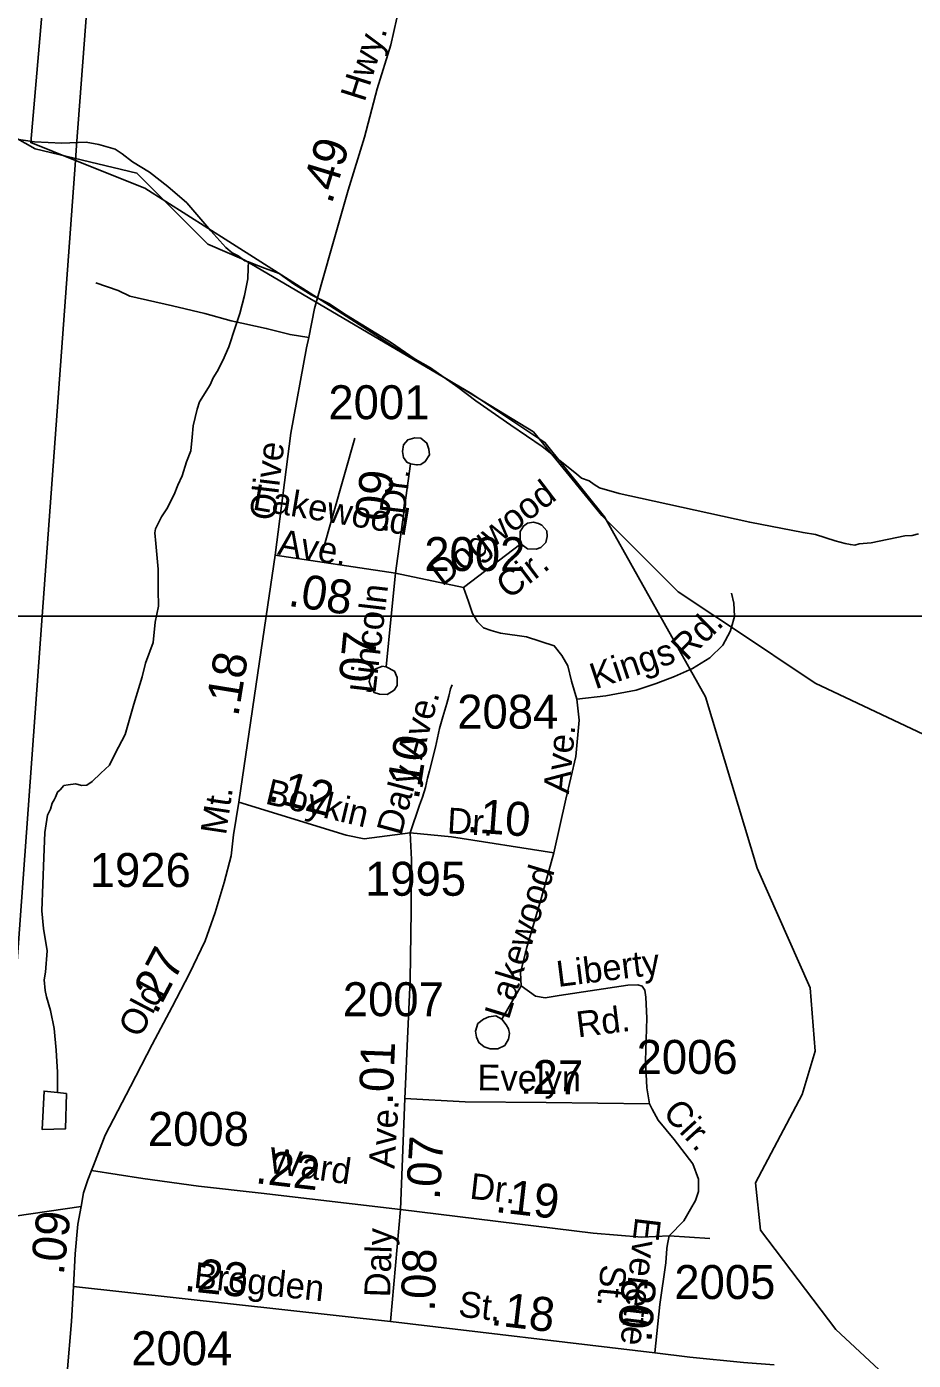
# Model space of a CAD drawing. Extents: x 2206922 to 2357709, y 510027 to 673830.
# Drawn here: x 2288216 to 2291479, y 564319 to 569227 of the extents above; entities that cross this region are included whole.
import ezdxf

# ---------------------------------------------------------------- set-up
doc = ezdxf.new("R2010")
doc.units = 0
for name, color, linetype in [('Exist Boundary Political Urban Extension UEB', 7, 'Continuous'), ('Exist Hydrographic Creek Single Shore', 7, 'Continuous'), ('Exist Hydrographic Misc Water Feature', 7, 'Continuous'), ('Exist Railroad Mainline', 7, 'Continuous'), ('Exist Road Non-System Type 51', 7, 'Continuous'), ('Exist Road Non-System Type 51 Label', 7, 'Continuous'), ('Exist Road Secondary Mileage Hundredths English Label', 7, 'Continuous'), ('Exist Road Secondary Type 51 Attributed', 7, 'Continuous'), ('Exist Road Secondary Type 51 Label', 7, 'Continuous'), ('Exist Road Secondary Type 51 Number Label', 7, 'Continuous'), ('Map Preparation Inset Cut Line', 7, 'Continuous')]:
    doc.layers.add(name, color=color, linetype=linetype)

msp = doc.modelspace()

# ---------------------------------------------------------------- linework, layer by layer
at = {"layer": 'Exist Boundary Political Urban Extension UEB'}
msp.add_line((2290809.2, 567016.9), (2290748.5, 567057.4), dxfattribs=at)
for points in [[(2288395.5, 568735.1), (2288231, 568800.9), (2288453.7, 571370.3)], [(2289286.3, 568228.7), (2288959.6, 568436.6), (2288651.4, 568632.7), (2288395.5, 568735.1)], [(2290748.5, 567057.4), (2290613, 567147.7), (2290332.8, 567427.9), (2290080.6, 567736.1), (2289576.2, 568044.3), (2289286.3, 568228.7)], [(2293762.8, 565309.9), (2293583.6, 565690.7), (2293135.2, 566082.9), (2292686.8, 566279.1), (2292098.3, 566363.1), (2291649.9, 566559.3), (2291117.5, 566811.4), (2290809.2, 567016.9)]]:
    msp.add_lwpolyline(points, dxfattribs=at)
at = {"layer": 'Exist Hydrographic Creek Single Shore'}
msp.add_lwpolyline([(2291546.8, 564103.5), (2291193.9, 564432), (2290915.9, 564798.4), (2290897.9, 564972.5), (2291069.9, 565297), (2291117.9, 565456.7), (2291099, 565689.9), (2290904, 566130.1), (2290713.9, 566760.3), (2290342, 567423.7), (2290123, 567697), (2289853.9, 567876.3), (2289016.9, 568368.7), (2288882.8, 568427.2), (2288622, 568688.3), (2288246.9, 568777.9), (2288070.8, 568876.5), (2287919.9, 569033.7), (2287807.9, 569373.8)], dxfattribs=at)
at = {"layer": 'Exist Hydrographic Misc Water Feature'}
for points in [[(2289032.7, 568361.8), (2289019, 568365.5), (2288994.8, 568383.3), (2288972.8, 568395.1), (2288948.4, 568414.6), (2288893.7, 568476.4), (2288805.1, 568579.3), (2288736.2, 568638.8), (2288667.7, 568692.1), (2288605.6, 568729.4), (2288567.6, 568759.1), (2288541.2, 568776.9), (2288481.1, 568794), (2288435.2, 568801.7), (2288345.2, 568799), (2288245.3, 568804), (2288103.2, 568824.5)], [(2288330.2, 565305), (2288329.6, 565380.5), (2288326.9, 565418.6), (2288324.7, 565460.7), (2288317.9, 565540.4), (2288303.3, 565606.2), (2288288.8, 565656.3), (2288284.7, 565680.1), (2288280.2, 565720), (2288285.7, 565748), (2288291, 565826.3), (2288278.3, 565908.1), (2288272, 565973.9), (2288279.7, 566169.8), (2288283.2, 566261.7), (2288292.7, 566325.6), (2288303.9, 566347.9), (2288310.1, 566370), (2288317.7, 566382.3), (2288322, 566392.1), (2288329.6, 566410.1), (2288339.4, 566418.3), (2288353.2, 566434.5), (2288369.4, 566436.5), (2288395.4, 566440.7), (2288419.6, 566435.1), (2288437.4, 566435.2), (2288457.3, 566449.3), (2288489.1, 566479.7), (2288520.9, 566509.8), (2288542.4, 566552), (2288579.1, 566622.3), (2288610.1, 566734.4), (2288641.3, 566834.8), (2288652.9, 566884.9), (2288681.9, 566961.2), (2288689.4, 567035.1), (2288700.7, 567095.1), (2288700.3, 567153.1), (2288699.5, 567231.1), (2288690.9, 567324.8), (2288688.2, 567365), (2288690.7, 567378.8), (2288712, 567423), (2288731.5, 567453.3), (2288759.4, 567505.5), (2288772.7, 567539.6), (2288788.5, 567573.7), (2288803.9, 567625.7), (2288819.7, 567666), (2288825.4, 567716.2), (2288828.5, 567757.9), (2288844.1, 567820), (2288851.6, 567846.1), (2288891.4, 567908.6), (2288902.9, 567934.4), (2288916.8, 567958.7), (2288938.4, 567998.8), (2288959.9, 568049.1), (2288983.1, 568119.5), (2289000.7, 568171.5), (2289017.9, 568237.5), (2289029.6, 568299.4), (2289031.3, 568339.7), (2289032.7, 568361.8)], [(2290304, 567542.1), (2290285.6, 567555.9), (2290257.9, 567565.7), (2290239.6, 567581.5), (2290112.7, 567682.1), (2289997.9, 567761), (2289868.9, 567849.8), (2289802.7, 567901.1), (2289702.4, 567972.2), (2289646, 568003.4), (2289555.2, 568066.5), (2289392.4, 568165.3), (2289328.2, 568208.6), (2289263.6, 568239.8), (2289197.4, 568281.4), (2289145.1, 568318.5), (2289091.3, 568338.3), (2289047.1, 568355.6), (2289032.7, 568361.8)], [(2291497.2, 567361.2), (2291474.9, 567355.2), (2291447, 567353), (2291323.3, 567327.8), (2291279.7, 567323.4), (2291263.7, 567319.3), (2291247.3, 567321), (2291227.6, 567324.8), (2291191.3, 567334.7), (2291119.1, 567357.7), (2291073.2, 567365.5), (2290876.9, 567403.6), (2290474.2, 567491.8), (2290396.3, 567508.8), (2290323.7, 567530.2), (2290304, 567542.1)], [(2288330.2, 565305), (2288362.2, 565301), (2288359.3, 565171.2), (2288273.4, 565168.3), (2288280, 565310.1), (2288330.2, 565305)]]:
    msp.add_lwpolyline(points, dxfattribs=at)
at = {"layer": 'Exist Railroad Mainline'}
msp.add_lwpolyline([(2288952.5, 575417.9), (2288939.4, 575328.9), (2288894.6, 575010.5), (2288861, 574754.3), (2288832.1, 574422.3), (2288797.4, 574086.4), (2288738.9, 573282.2), (2288399.4, 568789.4), (2288395.5, 568735.1), (2288273, 567057.4), (2288112.4, 564856.3), (2288039.1, 563851.4), (2288038, 563836.6), (2287853.8, 561437.5), (2287845.7, 561332.3), (2287845.6, 561330.8)], dxfattribs=at)
at = {"layer": 'Exist Road Non-System Type 51'}
for p, q in [((2289823.8, 567163.6), (2290034.1, 567323.5)), ((2289572.9, 567216.4), (2289823.8, 567163.6)), ((2290036.1, 565696.8), (2289964.7, 565575.2)), ((2290579.8, 564776.7), (2290729.8, 564767.4))]:
    msp.add_line(p, q, dxfattribs=at)
for points in [[(2289253.9, 568083.3), (2289185.6, 568093.9), (2289097.5, 568116.7), (2288968.4, 568144.1), (2288871.2, 568171.4), (2288752.7, 568200.3), (2288596.3, 568235.3), (2288552.3, 568256.5), (2288470.3, 568283.9)], [(2289629, 567618.3), (2289614.9, 567624), (2289602.7, 567642), (2289598.5, 567663.9), (2289602.4, 567688), (2289618.2, 567706.1), (2289644.2, 567714.4), (2289666.1, 567712.5), (2289688.1, 567694.7), (2289696.5, 567672.7), (2289698.6, 567650.9), (2289682.9, 567626.6), (2289666.9, 567616.5), (2289653.7, 567614.9)], [(2289653.7, 567614.9), (2289650.9, 567614.5), (2289629, 567618.3)], [(2290034.1, 567323.5), (2290031.9, 567343.6), (2290031.9, 567369.6), (2290043.7, 567389.5), (2290059.5, 567399.8), (2290081.3, 567403.9), (2290099.4, 567398.2), (2290111.5, 567392.3), (2290129.7, 567372.4), (2290131.8, 567350.5), (2290126.2, 567328.5), (2290108.2, 567310.2), (2290090.3, 567304), (2290058.4, 567305.8), (2290034.1, 567323.5)], [(2289823.8, 567163.6), (2289842.3, 567111.9), (2289856.6, 567068), (2289862.8, 567057.4)], [(2290820.2, 567057.4), (2290817.8, 567105), (2290809.4, 567142.9)], [(2289862.8, 567057.4), (2289875, 567036.3), (2289897.1, 567014.4), (2289925.3, 567004.7), (2289959.3, 566995), (2290055.4, 566982), (2290157.7, 566949), (2290184.9, 566913.2), (2290207.7, 566875.2), (2290221.3, 566819), (2290241.1, 566752.1)], [(2290809.2, 567016.9), (2290820.2, 567057.1), (2290820.2, 567057.4)], [(2290241.1, 566752.1), (2290347.3, 566764.8), (2290459.1, 566785.7), (2290532.8, 566810.4), (2290600.4, 566835.1), (2290666.2, 566865.7), (2290729.8, 566904.2), (2290777.3, 566950.6), (2290804.9, 567001.1), (2290809.2, 567016.9)], [(2289522.8, 566873), (2289497.5, 566863.1), (2289483.5, 566846.9), (2289475.9, 566816.9), (2289482.2, 566799), (2289494.3, 566777.1), (2289514.4, 566771.3), (2289542.3, 566769.6), (2289568.1, 566785.9), (2289580, 566802), (2289579.8, 566831.8), (2289569.5, 566855.8), (2289539.4, 566871.4)], [(2289539.4, 566871.4), (2289523.5, 566873.3), (2289522.8, 566873)], [(2290241.1, 566752.1), (2290248.7, 566674.7), (2290236.5, 566540.9), (2290200.1, 566383.7), (2290156, 566186.9)], [(2289627.5, 566259.8), (2289632.1, 566161.8), (2289630.6, 565973.4), (2289627.5, 565718.8), (2289615.3, 565448.2)], [(2290156, 566186.9), (2290110.5, 566022.8), (2290055.8, 565834.3), (2290033, 565744.7), (2290036.1, 565696.8)], [(2290036.1, 565696.8), (2290087.9, 565658.9), (2290123.9, 565653.4), (2290175.8, 565661.9), (2290427.9, 565699.8), (2290464.7, 565700.4), (2290480.9, 565696.5), (2290490.2, 565681.6), (2290494.7, 565655.8), (2290497.8, 565578.3), (2290493.2, 565421.8), (2290497.8, 565321.5), (2290507.3, 565263.1)], [(2289964.7, 565575.2), (2289942.6, 565587), (2289916.7, 565582.8), (2289896.7, 565574.6), (2289876.8, 565558.4), (2289867.1, 565530.4), (2289871.4, 565508.3), (2289879.6, 565488.5), (2289899.7, 565472.7), (2289921.7, 565464.9), (2289949.7, 565465.1), (2289975.5, 565477.4), (2289989.4, 565501.5), (2289993.2, 565521.4), (2289989, 565539.5), (2289980.9, 565553.5), (2289964.7, 565575.2)], [(2288112.4, 564856.3), (2288173.2, 564849.3), (2288416.1, 564885.6)]]:
    msp.add_lwpolyline(points, dxfattribs=at)
at = {"layer": 'Exist Road Secondary Type 51 Attributed'}
for p, q in [((2289629, 567618.3), (2289572.9, 567216.4)), ((2289130.9, 567282.5), (2289572.9, 567216.4)), ((2289607.8, 565282.7), (2289591.1, 564873.9)), ((2289591.1, 564873.9), (2289554.6, 564461.4)), ((2288388.3, 564591.3), (2289554.6, 564461.4)), ((2289554.6, 564461.4), (2290528.1, 564346.7))]:
    msp.add_line(p, q, dxfattribs=at)
for points in [[(2289130.9, 567282.5), (2289188.6, 567730.8), (2289246.3, 568045.3), (2289253.9, 568083.3), (2289275.2, 568189.7), (2289286.3, 568228.7), (2289335.9, 568402.4), (2289399.7, 568625.8), (2289459, 568820.3), (2289506, 568998.1), (2289556.2, 569160.7), (2289589.6, 569308.1), (2289624.5, 569490.4), (2289659.4, 569702.4), (2289670.1, 569778.4)], [(2288997.3, 566373), (2289097.8, 567057.4), (2289130.9, 567282.5)], [(2289572.9, 567216.4), (2289557.5, 567057.4), (2289539.4, 566871.4)], [(2289627.5, 566259.8), (2289661.9, 566362), (2289672.4, 566392.2), (2289683.4, 566426.7), (2289691.5, 566461.1), (2289698.9, 566488.7), (2289720.2, 566575.8), (2289735.5, 566644.7), (2289747, 566686.8), (2289762.3, 566736.5), (2289769.9, 566763.3), (2289775.7, 566790), (2289781.4, 566805.4)], [(2288455.2, 565018.1), (2288462.5, 565036), (2288505.6, 565148.3), (2288597.8, 565327.2), (2288678.2, 565481.9), (2288751, 565620.3), (2288815.7, 565743), (2288872.7, 565863.4), (2288909.6, 565967.8), (2288942.6, 566078.2), (2288968.4, 566175.5), (2288977.5, 566253), (2288997.3, 566373)], [(2288997.3, 566373), (2289392.1, 566251.4), (2289458.6, 566238.8), (2289627.5, 566259.8)], [(2289627.5, 566259.8), (2289779.4, 566246.1), (2290156, 566186.9)], [(2289615.3, 565448.2), (2289610.2, 565335.5), (2289607.8, 565282.7)], [(2290579.8, 564776.7), (2290634.4, 564832.9), (2290658.7, 564875.5), (2290677, 564907.4), (2290687.6, 564940.8), (2290687.6, 564986.4), (2290667.4, 565042.8), (2290598.4, 565132), (2290539.9, 565203.5), (2290517.5, 565243.1), (2290507.3, 565263.1), (2290127.5, 565267.6), (2289829.7, 565270.7), (2289607.8, 565282.7)], [(2288388.3, 564591.3), (2288394.3, 564711.4), (2288405, 564820.8), (2288416.1, 564885.6), (2288425.5, 564935.8), (2288441.1, 564983.9), (2288455.2, 565018.1)], [(2288455.2, 565018.1), (2288643.4, 564987.9), (2288848.4, 564960.6), (2289079.3, 564934.7), (2289591.1, 564873.9)], [(2289591.1, 564873.9), (2290300.3, 564787.3), (2290479.5, 564772.9), (2290579.8, 564776.7)], [(2290528.1, 564346.7), (2290546.4, 564524.4), (2290567.6, 564677.9), (2290572.2, 564731.1), (2290573.7, 564746.3), (2290579.8, 564776.7)], [(2288036.7, 562839.6), (2288049.6, 562954.7), (2288087.6, 563161.4), (2288116.4, 563276.9), (2288148.3, 563396.9), (2288233.5, 563666.6), (2288260, 563765), (2288272.8, 563812.5), (2288332.1, 564058.7), (2288347.3, 564143.8), (2288365.7, 564273.4), (2288380.7, 564462.1), (2288388.3, 564591.3)], [(2290528.1, 564346.7), (2290656, 564331.1), (2290854.1, 564310.9), (2290966.1, 564302)]]:
    msp.add_lwpolyline(points, dxfattribs=at)
at = {"layer": 'Exist Road Secondary Type 51 Number Label'}
msp.add_line((2289304.2, 567294.4), (2289423.7, 567712.6), dxfattribs=at)
at = {"layer": 'Map Preparation Inset Cut Line'}
for p, q in [((2287255.6, 567057.4), (2288273, 567057.4)), ((2288273, 567057.4), (2289097.8, 567057.4)), ((2289097.8, 567057.4), (2289557.5, 567057.4)), ((2289557.5, 567057.4), (2289862.8, 567057.4)), ((2289862.8, 567057.4), (2290748.5, 567057.4)), ((2290748.5, 567057.4), (2290820.2, 567057.4)), ((2290820.2, 567057.4), (2293903, 567057.4))]:
    msp.add_line(p, q, dxfattribs=at)

# ---------------------------------------------------------------- texts
at = {"layer": 'Exist Road Non-System Type 51 Label'}
for s, rotation, p in [('Dogwood', 37.2467, (2289744.5, 567165.2)), ('Cir.', 37.2467, (2289989.8, 567117.2)), ('Rd.', 44.3294, (2290644.6, 566889.7)), ('Kings', 18.5267, (2290308.2, 566788)), ('Ave.', 84.6036, (2290211.4, 566401.9)), ('Lakewood', 72.9061, (2289989.9, 565569.6)), ('Liberty', 7.1388, (2290171.4, 565693.1)), ('Rd.', 7.1388, (2290244.7, 565507.3))]:
    msp.add_text(s, height=95, rotation=rotation, dxfattribs=at).set_placement(p)
at = {"layer": 'Exist Road Secondary Mileage Hundredths English Label'}
for s, rotation, p in [('.49', 73.1209, (2289338.3, 568571.3)), ('.09', 83.2726, (2289541.8, 567356.8)), ('.08', 351.4934, (2289174.7, 567096.2)), ('.07', 84.4677, (2289484.2, 566762.9)), ('.18', 80.8006, (2288994.4, 566685.1)), ('.10', 80.8006, (2289658.4, 566379.3)), ('.12', 345.3759, (2289100.3, 566379.6)), ('.10', 355.6249, (2289833.5, 566263.7)), ('.27', 62.1979, (2288693, 565588.3)), ('.01', 87.7332, (2289562.8, 565257.9)), ('.27', 359.4035, (2290030.4, 565300.2)), ('.07', 86.3633, (2289735.7, 564907.7)), ('.22', 353.3701, (2289054.7, 564971.5)), ('.19', 353.5731, (2289937.4, 564865.2)), ('.09', 83.4193, (2288352.1, 564630.3)), ('.23', 353.9759, (2288793, 564575)), ('.08', 88.1655, (2289717.4, 564496.9)), ('.08', 85.5749, (2290514.9, 564383.1)), ('.18', 353.2342, (2289920.7, 564449.8))]:
    msp.add_text(s, height=125, rotation=rotation, dxfattribs=at).set_placement(p)
at = {"layer": 'Exist Road Secondary Type 51 Label'}
for s, rotation, p in [('Hwy.', 72.4352, (2289459.4, 568947.1)), ('Olive', 83.2053, (2289130.4, 567406.9)), ('Dr.', 83.2726, (2289608.3, 567428.5)), ('Lakewood', 350.5201, (2289044.2, 567450.6)), ('Ave.', 350.5201, (2289136.3, 567285)), ('Lincoln', 83.2726, (2289499.2, 566770.5)), ('Daly Ave.', 74.8793, (2289594.3, 566247.3)), ('Boykin', 346.5493, (2289090.2, 566368.5)), ('Mt.', 81.4954, (2288949.3, 566249.6)), ('Dr.', 356.7612, (2289761.6, 566258.7)), ('Old', 62.2549, (2288633, 565501.5)), ('Evelyn', 359.4035, (2289874.3, 565312.8)), ('Cir.', 312.4611, (2290552.4, 565227.2)), ('Ave.', 86.3633, (2289569.3, 565022.4)), ('Ward', 351.6812, (2289101.8, 565010)), ('Dr.', 353.5731, (2289843.6, 564914.4)), ('Everette', 263.2475, (2290456.4, 564849.3)), ('Daly', 88.1655, (2289553.2, 564549.8)), ('Brogden', 353.9759, (2288828.1, 564586.4)), ('St.', 264.4937, (2290329.7, 564674.4)), ('St.', 353.2342, (2289801.6, 564480.8))]:
    msp.add_text(s, height=95, rotation=rotation, dxfattribs=at).set_placement(p)
at = {"layer": 'Exist Road Secondary Type 51 Number Label'}
for s, p in [('2001', (2289326.3, 567782.6)), ('2002', (2289679.2, 567223.8)), ('2084', (2289800.4, 566643.7)), ('1926', (2288448.3, 566061.1)), ('1995', (2289461.3, 566028.8)), ('2007', (2289379.4, 565585.6)), ('2006', (2290460.5, 565373.2)), ('2008', (2288662.1, 565108.3)), ('2005', (2290599.3, 564544.7)), ('2004', (2288600.9, 564301.1))]:
    msp.add_text(s, height=125, dxfattribs=at).set_placement(p)

doc.saveas('drawing.dxf')
